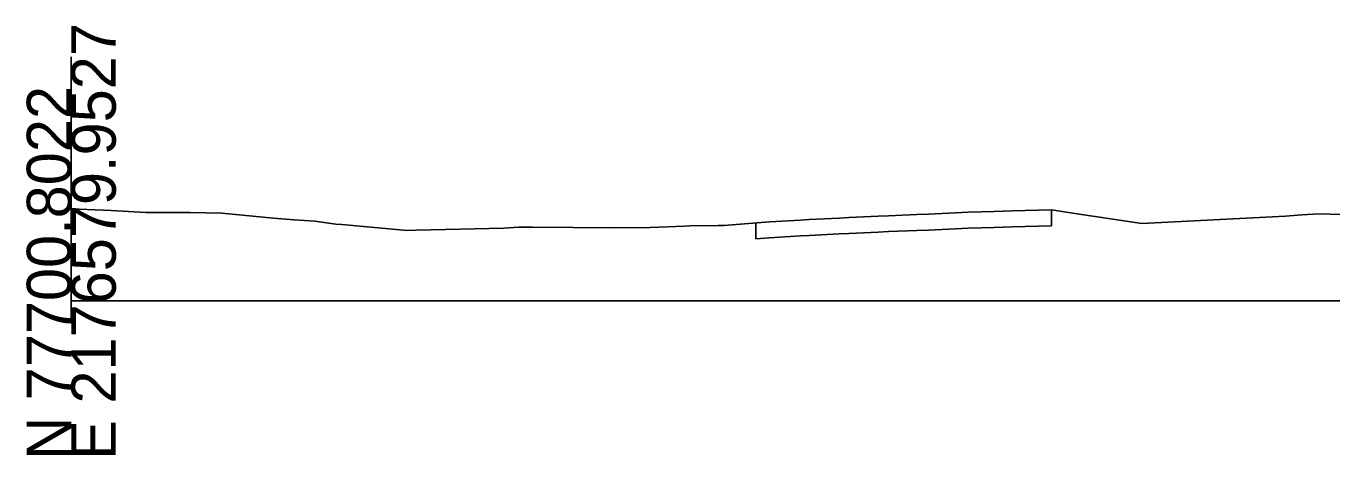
# Model space of a CAD drawing. Extents: x 2177029 to 2201446, y 59897 to 78390.
# Drawn here: x 2200039.9 to 2200122.1, y 65897.6 to 65924.6 of the extents above; entities that cross this region are included whole.
import ezdxf

# ---------------------------------------------------------------- set-up
doc = ezdxf.new("R2010")
doc.units = 0
for name, color, linetype in [('Exist Cross Section Cell', 7, 'Continuous'), ('Exist XS Ground Line', 7, 'Continuous'), ('Old_Level_3', 7, 'Continuous'), ('Prop CMT Pvmt Wedge Surface 1', 7, 'Continuous'), ('Prop CMT Top Wall Envelope', 7, 'Continuous')]:
    doc.layers.add(name, color=color, linetype=linetype)

msp = doc.modelspace()

# ---------------------------------------------------------------- linework, layer by layer
at = {"layer": 'Exist Cross Section Cell'}
msp.add_line((2200042.732, 65907.31), (2200242.732, 65907.31), dxfattribs=at)
at = {"layer": 'Exist XS Ground Line'}
msp.add_lwpolyline([(2200042.732, 65913.112), (2200045.235, 65913.002), (2200047.429, 65912.874), (2200050.198, 65912.871), (2200052.202, 65912.842), (2200055.467, 65912.523), (2200056.757, 65912.415), (2200058.068, 65912.322), (2200059.375, 65912.139), (2200059.766, 65912.124), (2200063.864, 65911.751), (2200064.426, 65911.755), (2200069.951, 65911.891), (2200070.905, 65911.945), (2200071.745, 65911.959), (2200074.313, 65911.938), (2200076.884, 65911.918), (2200079.16, 65911.938), (2200081.316, 65912.012), (2200081.66, 65912.034), (2200083.446, 65912.05), (2200083.813, 65912.061), (2200084.322, 65912.104), (2200086.662, 65912.289), (2200088.625, 65912.399), (2200089.163, 65912.431), (2200091.061, 65912.526), (2200091.664, 65912.555), (2200093.497, 65912.637), (2200094.165, 65912.668), (2200095.933, 65912.738), (2200096.666, 65912.769), (2200098.37, 65912.846), (2200099.167, 65912.885), (2200100.805, 65912.939), (2200101.942, 65912.974), (2200104.404, 65913.032), (2200106.025, 65912.784), (2200110.103, 65912.183), (2200119.13, 65912.653), (2200120.163, 65912.725), (2200121.233, 65912.785), (2200123.348, 65912.726)], dxfattribs=at)
at = {"layer": 'Old_Level_3'}
msp.add_line((2200042.732, 65905.938), (2200042.732, 65922.682), dxfattribs=at)
at = {"layer": 'Prop CMT Pvmt Wedge Surface 1'}
for p, q in [((2200104.404, 65913.032), (2200104.404, 65912.032)), ((2200085.798, 65911.221), (2200085.798, 65912.221)), ((2200091.664, 65911.555), (2200093.497, 65911.637)), ((2200093.497, 65911.637), (2200094.165, 65911.668)), ((2200094.165, 65911.668), (2200095.933, 65911.738)), ((2200095.933, 65911.738), (2200096.666, 65911.769)), ((2200096.666, 65911.769), (2200098.37, 65911.846)), ((2200098.37, 65911.846), (2200099.167, 65911.885)), ((2200099.167, 65911.885), (2200100.805, 65911.939)), ((2200100.805, 65911.939), (2200101.942, 65911.974)), ((2200101.942, 65911.974), (2200104.404, 65912.032)), ((2200085.798, 65911.221), (2200086.662, 65911.289)), ((2200086.662, 65911.289), (2200088.625, 65911.399)), ((2200088.625, 65911.399), (2200089.163, 65911.431)), ((2200089.163, 65911.431), (2200091.061, 65911.526)), ((2200091.061, 65911.526), (2200091.664, 65911.555))]:
    msp.add_line(p, q, dxfattribs=at)

# ---------------------------------------------------------------- texts
at = {"layer": 'Exist Cross Section Cell'}
for s, p in [('E 2176579.9527', (2200045.532, 65897.31)), ('N 77700.8022', (2200042.732, 65897.31))]:
    msp.add_text(s, height=2.8, rotation=90, dxfattribs=at).set_placement(p)
at = {"layer": 'Prop CMT Top Wall Envelope'}
msp.add_text('-', height=0.0001, dxfattribs=at).set_placement((2200042.732, 65907.31))
msp.add_text('-', height=0.0001, dxfattribs=at).set_placement((2200042.732, 65907.31))

doc.saveas('drawing.dxf')
